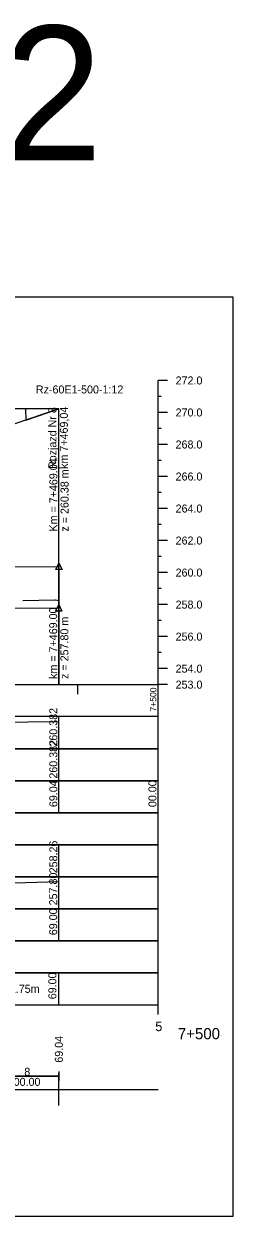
# Model space of a CAD drawing. Extents: x 6445630 to 6518227, y 5499240 to 5511716.
# Drawn here: x 6454589.3 to 6454654.7, y 5506120.7 to 5506493.1 of the extents above; entities that cross this region are included whole.
import ezdxf

# ---------------------------------------------------------------- set-up
doc = ezdxf.new("R2010")
doc.units = 0
for name, color, linetype in [('TOR_PROF-opisy pomocnicze', 7, 'Continuous'), ('TOR_PROF-rowy otwarte', 7, 'Continuous'), ('TOR_PROF-rozjazdy', 7, 'Continuous'), ('TOR_PROF-tabelka-geometria T1', 7, 'Continuous'), ('TOR_PROF-tabelka-kilometracja', 7, 'Continuous'), ('TOR_PROF-tabelka-odleglosci T1', 7, 'Continuous'), ('TOR_PROF-tabelka-pochylenia proj T1', 7, 'Continuous'), ('TOR_PROF-tabelka-rodzaj rowu T1', 7, 'Continuous'), ('TOR_PROF-tabelka-rowyT1', 7, 'Continuous'), ('TOR_PROF-tabelka-rzedne istn T1', 7, 'Continuous'), ('TOR_PROF-tabelka-rzedne proj T1', 7, 'Continuous'), ('TOR_PROF-tabelka-teren istniejacy T1', 7, 'Continuous'), ('TOR_PROF-tabelka-warstwa ochronna T1', 7, 'Continuous'), ('TOR_PROF-tor projektowany', 7, 'Continuous'), ('TOR_PROF-uklad odniesienia', 7, 'Continuous'), ('TOR_PROF-warstwa ochronna', 7, 'Continuous'), ('TOR_RAMKI-dodatkowe3', 7, 'Continuous'), ('TOR_RAMKI-MASKA WYCIECIA', 7, 'Continuous')]:
    doc.layers.add(name, color=color, linetype=linetype)

msp = doc.modelspace()

# ---------------------------------------------------------------- linework, layer by layer
at = {"layer": 'TOR_PROF-opisy pomocnicze'}
for p, q in [((6454600.26, 5506323.63), (6454600.26, 5506343.63)), ((6454600.26, 5506323.63), (6454600.26, 5506343.63)), ((6454600.26, 5506323.63), (6454600.26, 5506343.63)), ((6454600.26, 5506323.63), (6454600.26, 5506343.63)), ((6454600.26, 5506323.63), (6454600.26, 5506343.63)), ((6454600.26, 5506323.63), (6454600.26, 5506343.63)), ((6454600.26, 5506323.63), (6454600.26, 5506343.63)), ((6454600.26, 5506323.63), (6454600.26, 5506343.63)), ((6454600.21, 5506310.72), (6454600.21, 5506286.72))]:
    msp.add_line(p, q, dxfattribs=at)
for points in [[(6454600.26, 5506324.63), (6454601.26, 5506322.63), (6454599.26, 5506322.63)], [(6454600.26, 5506324.63), (6454601.26, 5506322.63), (6454599.26, 5506322.63)], [(6454600.21, 5506311.72), (6454601.21, 5506309.72), (6454599.21, 5506309.72)]]:
    msp.add_lwpolyline(points, close=True, dxfattribs=at)
at = {"layer": 'TOR_PROF-rowy otwarte'}
msp.add_line((6454368.21, 5506309.47), (6454600.21, 5506310.72), dxfattribs=at)
msp.add_lwpolyline([(6454600.21, 5506310.72), (6454600.21, 5506291.72), (6454600.21, 5506286.72), (6454600.21, 5506286.72)], dxfattribs=at)
at = {"layer": 'TOR_PROF-rozjazdy'}
for p, q in [((6454600.26, 5506372.88), (6454586.34, 5506372.88)), ((6454600.26, 5506372.88), (6454586.34, 5506372.88)), ((6454600.26, 5506372.88), (6454586.51, 5506368.21)), ((6454600.26, 5506286.72), (6454600.26, 5506372.88)), ((6454600.26, 5506165.91), (6454600.26, 5506162.94))]:
    msp.add_line(p, q, dxfattribs=at)
for points in [[(6454600.26, 5506372.88), (6454589.86, 5506372.81), (6454589.88, 5506369.36), (6454600.26, 5506372.88)], [(6454600.26, 5506164.43), (6454579.48, 5506164.43), (6454558.69, 5506164.43), (6454558.69, 5506160.63), (6454579.48, 5506164.43)]]:
    msp.add_lwpolyline(points, dxfattribs=at)
at = {"layer": 'TOR_PROF-tabelka-geometria T1'}
for points in [[(6452341.21, 5506160.32), (6452367.61, 5506160.32), (6452367.61, 5506160.32), (6452407.61, 5506162.99), (6452407.61, 5506162.99), (6452590.75, 5506162.99), (6452590.75, 5506162.99), (6452630.75, 5506160.32), (6452630.75, 5506160.32), (6454509.94, 5506160.32), (6454509.94, 5506157.65), (6454551.51, 5506157.65), (6454551.51, 5506160.32), (6454558.69, 5506160.32), (6454558.69, 5506164.43), (6454600.28, 5506164.43)], [(6454600.26, 5506155.32), (6454600.26, 5506165.32)], [(6452331.21, 5506160.32), (6454631.21, 5506160.32)]]:
    msp.add_lwpolyline(points, dxfattribs=at)
at = {"layer": 'TOR_PROF-tabelka-kilometracja'}
msp.add_lwpolyline([(6454631.21, 5506183.72), (6454631.21, 5506186.72)], dxfattribs=at)
msp.add_lwpolyline([(6454631.21, 5506183.72), (6454631.21, 5506186.72)], dxfattribs=at)
at = {"layer": 'TOR_PROF-tabelka-odleglosci T1'}
msp.add_lwpolyline([(6452331.21, 5506246.72), (6454631.21, 5506246.72), (6454631.21, 5506256.72), (6452331.21, 5506256.72)], close=True, dxfattribs=at)
for points in [[(6454600.26, 5506246.72), (6454600.26, 5506256.72)], [(6454631.21, 5506246.72), (6454631.21, 5506256.72)]]:
    msp.add_lwpolyline(points, dxfattribs=at)
at = {"layer": 'TOR_PROF-tabelka-pochylenia proj T1'}
msp.add_lwpolyline([(6452331.21, 5506266.72), (6454631.21, 5506266.72), (6454631.21, 5506276.72), (6452331.21, 5506276.72)], close=True, dxfattribs=at)
for points in [[(6453948.1, 5506268.22), (6454600.26, 5506275.22)], [(6454600.26, 5506266.72), (6454600.26, 5506276.72)]]:
    msp.add_lwpolyline(points, dxfattribs=at)
at = {"layer": 'TOR_PROF-tabelka-rodzaj rowu T1'}
msp.add_lwpolyline([(6452331.21, 5506206.72), (6454631.21, 5506206.72), (6454631.21, 5506216.72), (6452331.21, 5506216.72)], close=True, dxfattribs=at)
msp.add_lwpolyline([(6454600.21, 5506206.72), (6454600.21, 5506216.72)], dxfattribs=at)
at = {"layer": 'TOR_PROF-tabelka-rowyT1'}
msp.add_lwpolyline([(6452331.21, 5506216.72), (6454631.21, 5506216.72), (6454631.21, 5506226.72), (6452331.21, 5506226.72)], close=True, dxfattribs=at)
for points in [[(6454600.21, 5506216.72), (6454600.21, 5506226.72)], [(6454368.21, 5506218.22), (6454600.21, 5506225.22)]]:
    msp.add_lwpolyline(points, dxfattribs=at)
at = {"layer": 'TOR_PROF-tabelka-rzedne istn T1'}
msp.add_lwpolyline([(6452331.21, 5506236.72), (6454631.21, 5506236.72), (6454631.21, 5506246.72), (6452331.21, 5506246.72)], close=True, dxfattribs=at)
for points in [[(6454631.21, 5506236.72), (6454631.21, 5506246.72)], [(6454600.26, 5506226.72), (6454600.26, 5506236.72)]]:
    msp.add_lwpolyline(points, dxfattribs=at)
at = {"layer": 'TOR_PROF-tabelka-rzedne proj T1'}
msp.add_lwpolyline([(6452331.21, 5506256.72), (6454631.21, 5506256.72), (6454631.21, 5506266.72), (6452331.21, 5506266.72)], close=True, dxfattribs=at)
for points in [[(6454600.26, 5506256.72), (6454600.26, 5506266.72)], [(6454631.21, 5506256.72), (6454631.21, 5506266.72)]]:
    msp.add_lwpolyline(points, dxfattribs=at)
at = {"layer": 'TOR_PROF-tabelka-teren istniejacy T1'}
msp.add_lwpolyline([(6452331.21, 5506226.72), (6454631.21, 5506226.72), (6454631.21, 5506236.72), (6452331.21, 5506236.72)], close=True, dxfattribs=at)
msp.add_lwpolyline([(6454631.21, 5506226.72), (6454631.21, 5506236.72)], dxfattribs=at)
at = {"layer": 'TOR_PROF-tabelka-warstwa ochronna T1'}
msp.add_lwpolyline([(6452331.21, 5506196.72), (6454631.21, 5506196.72), (6454631.21, 5506206.72), (6452331.21, 5506206.72)], close=True, dxfattribs=at)
at = {"layer": 'TOR_PROF-tor projektowany'}
for p in [(6453948.1, 5506320.47), (6454036.99, 5506320.91)]:
    msp.add_line(p, (6454600.26, 5506323.63), dxfattribs=at)
msp.add_lwpolyline([(6454600.26, 5506323.63), (6454600.26, 5506291.72), (6454600.26, 5506286.72), (6454600.26, 5506286.72)], dxfattribs=at)
msp.add_lwpolyline([(6454600.26, 5506323.63), (6454600.26, 5506291.72), (6454600.26, 5506286.72), (6454600.26, 5506286.72)], dxfattribs=at)
msp.add_lwpolyline([(6454600.26, 5506323.63), (6454600.26, 5506291.72), (6454600.26, 5506286.72), (6454600.26, 5506286.72)], dxfattribs=at)
at = {"layer": 'TOR_PROF-uklad odniesienia'}
for p, q in [((6454631.21, 5506286.72), (6454631.21, 5506381.72)), ((6454634.21, 5506381.72), (6454631.21, 5506381.72)), ((6454634.21, 5506381.72), (6454631.21, 5506381.72)), ((6454632.21, 5506376.72), (6454631.21, 5506376.72)), ((6454634.21, 5506371.72), (6454631.21, 5506371.72)), ((6454632.21, 5506366.72), (6454631.21, 5506366.72)), ((6454634.21, 5506361.72), (6454631.21, 5506361.72)), ((6454632.21, 5506356.72), (6454631.21, 5506356.72)), ((6454634.21, 5506351.72), (6454631.21, 5506351.72)), ((6454632.21, 5506346.72), (6454631.21, 5506346.72)), ((6454634.21, 5506341.72), (6454631.21, 5506341.72)), ((6454632.21, 5506336.72), (6454631.21, 5506336.72)), ((6454634.21, 5506331.72), (6454631.21, 5506331.72)), ((6454632.21, 5506326.72), (6454631.21, 5506326.72)), ((6454634.21, 5506321.72), (6454631.21, 5506321.72)), ((6454632.21, 5506316.72), (6454631.21, 5506316.72)), ((6454634.21, 5506311.72), (6454631.21, 5506311.72)), ((6454632.21, 5506306.72), (6454631.21, 5506306.72)), ((6454634.21, 5506301.72), (6454631.21, 5506301.72)), ((6454632.21, 5506296.72), (6454631.21, 5506296.72)), ((6454634.21, 5506291.72), (6454631.21, 5506291.72)), ((6452331.21, 5506286.72), (6454631.21, 5506286.72)), ((6454606.21, 5506283.72), (6454606.21, 5506286.72)), ((6454634.21, 5506286.72), (6454631.21, 5506286.72)), ((6454631.21, 5506276.72), (6454631.21, 5506286.72))]:
    msp.add_line(p, q, dxfattribs=at)
at = {"layer": 'TOR_PROF-warstwa ochronna'}
msp.add_lwpolyline([(6452331.21, 5506186.72), (6454631.21, 5506186.72), (6454631.21, 5506196.72), (6452331.21, 5506196.72)], close=True, dxfattribs=at)
msp.add_lwpolyline([(6454600.21, 5506186.72), (6454600.21, 5506196.72)], dxfattribs=at)
at = {"layer": 'TOR_RAMKI-dodatkowe3'}
for p, q in [((6454588.98, 5506312.96), (6454598.99, 5506313.24)), ((6454598.99, 5506313.24), (6454599.14, 5506313.22)), ((6454599.14, 5506313.22), (6454600.26, 5506313.03))]:
    msp.add_line(p, q, dxfattribs=at)
at = {"layer": 'TOR_RAMKI-MASKA WYCIECIA'}
msp.add_lwpolyline([(6453934.69, 5506120.72), (6454654.69, 5506120.72), (6454654.69, 5506407.72), (6453934.69, 5506407.72)], close=True, dxfattribs=at)

# ---------------------------------------------------------------- texts
at = {"layer": 'TOR_PROF-opisy pomocnicze'}
for s, p in [('Km = 7+469.04', (6454599.76, 5506334.53)), ('Km = 7+469.04', (6454599.76, 5506334.53)), ('Km = 7+469.04', (6454599.76, 5506334.53)), ('Km = 7+469.04', (6454599.76, 5506334.53)), ('Km = 7+469.04', (6454599.76, 5506334.53)), ('Km = 7+469.04', (6454599.76, 5506334.53)), ('Km = 7+469.04', (6454599.76, 5506334.53)), ('Km = 7+469.04', (6454599.76, 5506334.53)), ('z = 260.38 m', (6454603.26, 5506334.53)), ('z = 260.38 m', (6454603.26, 5506334.53)), ('z = 260.38 m', (6454603.26, 5506334.53)), ('z = 260.38 m', (6454603.26, 5506334.53)), ('z = 260.38 m', (6454603.26, 5506334.53)), ('z = 260.38 m', (6454603.26, 5506334.53)), ('z = 260.38 m', (6454603.26, 5506334.53)), ('z = 260.38 m', (6454603.26, 5506334.53)), ('km = 7+469.00', (6454599.71, 5506288.51)), ('z = 257.80 m', (6454603.21, 5506288.51)), ('69.04', (6454601.48, 5506168.65))]:
    msp.add_text(s, height=2.5, rotation=90, dxfattribs=at).set_placement(p)
at = {"layer": 'TOR_PROF-rozjazdy'}
for s, p in [('Rz-60E1-500-1:12', (6454593.05, 5506377.66)), ('8', (6454589.44, 5506164.56)), ('R=500.00', (6454579.89, 5506161.42))]:
    msp.add_text(s, height=2.5, dxfattribs=at).set_placement(p)
for s, p in [('Rozjazd Nr 8', (6454599.47, 5506354.06)), ('km 7+469,04', (6454603.05, 5506354.1))]:
    msp.add_text(s, height=2.5, rotation=90, dxfattribs=at).set_placement(p)
at = {"layer": 'TOR_PROF-tabelka-kilometracja'}
msp.add_text('5', height=3, dxfattribs=at).set_placement((6454630.34, 5506178.5))
msp.add_text('7+500', height=3.5, rotation=360, dxfattribs=at).set_placement((6454637.42, 5506175.97))
at = {"layer": 'TOR_PROF-tabelka-odleglosci T1'}
for s, p in [('69.04', (6454599.76, 5506248.47)), ('00.00', (6454630.71, 5506248.47))]:
    msp.add_text(s, height=2.5, rotation=90, dxfattribs=at).set_placement(p)
at = {"layer": 'TOR_PROF-tabelka-pochylenia proj T1'}
msp.add_text('260.382', height=2.5, rotation=90, dxfattribs=at).set_placement((6454599.76, 5506267.37))
at = {"layer": 'TOR_PROF-tabelka-rodzaj rowu T1'}
msp.add_text('69.00', height=2.5, rotation=90, dxfattribs=at).set_placement((6454599.71, 5506208.47))
at = {"layer": 'TOR_PROF-tabelka-rowyT1'}
msp.add_text('257.80', height=2.5, rotation=90, dxfattribs=at).set_placement((6454599.71, 5506217.79))
at = {"layer": 'TOR_PROF-tabelka-rzedne istn T1'}
msp.add_text('258.26', height=2.5, rotation=90, dxfattribs=at).set_placement((6454599.76, 5506227.79))
at = {"layer": 'TOR_PROF-tabelka-rzedne proj T1'}
msp.add_text('260.382', height=2.5, rotation=90, dxfattribs=at).set_placement((6454599.76, 5506257.37))
at = {"layer": 'TOR_PROF-uklad odniesienia'}
for s, height, p in [('T 1.2', 42, (6454485.98, 5506450.47)), ('272.0', 2.5, (6454636.71, 5506380.47)), ('272.0', 2.5, (6454636.71, 5506380.47)), ('270.0', 2.5, (6454636.71, 5506370.47)), ('268.0', 2.5, (6454636.71, 5506360.47)), ('266.0', 2.5, (6454636.71, 5506350.47)), ('264.0', 2.5, (6454636.71, 5506340.47)), ('262.0', 2.5, (6454636.71, 5506330.47)), ('260.0', 2.5, (6454636.71, 5506320.47)), ('258.0', 2.5, (6454636.71, 5506310.47)), ('256.0', 2.5, (6454636.71, 5506300.47)), ('254.0', 2.5, (6454636.71, 5506290.47)), ('253.0', 2.5, (6454636.71, 5506285.47))]:
    msp.add_text(s, height=height, dxfattribs=at).set_placement(p)
msp.add_text('7+500', height=2, rotation=90, dxfattribs=at).set_placement((6454630.71, 5506278.33))
at = {"layer": 'TOR_PROF-warstwa ochronna'}
msp.add_text('69.00', height=2.5, rotation=90, dxfattribs=at).set_placement((6454599.45, 5506188.47))
msp.add_text('półmaterac nadpalowy + kolumny żwirowe fi 0.6m, dł.4.5m, rozstaw 1.75m', height=2.5, dxfattribs=at).set_placement((6454484.12, 5506190.47))

doc.saveas('drawing.dxf')
